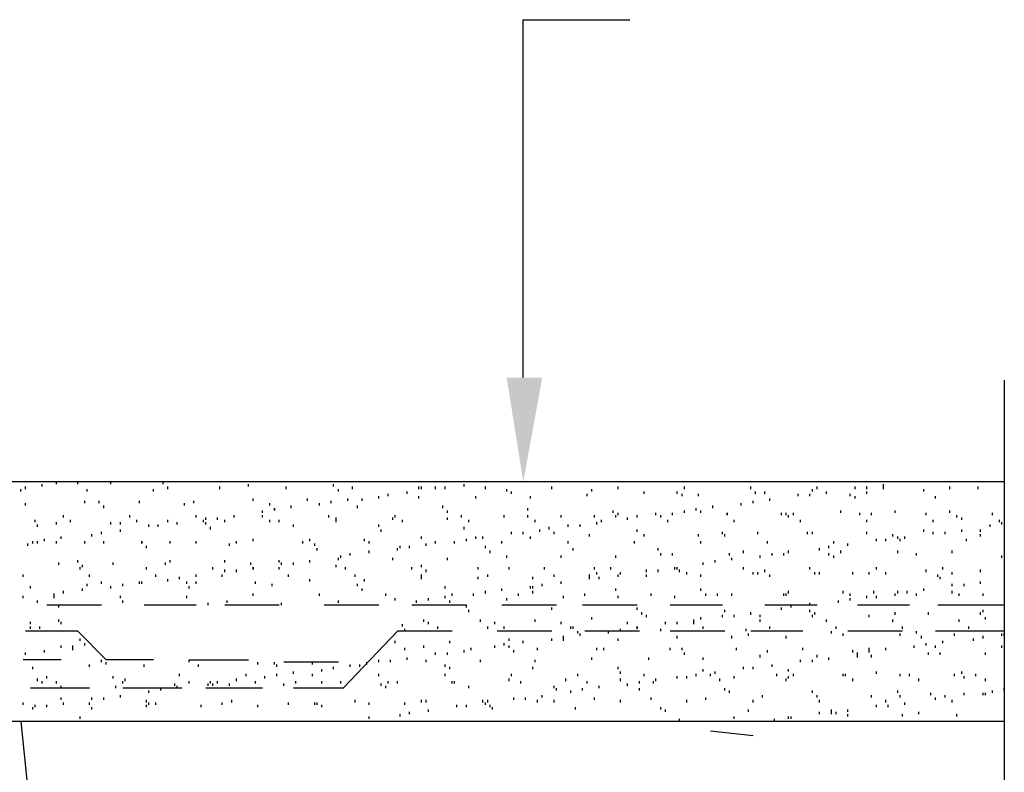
# Model space of a CAD drawing. Header units: millimetres. Extents: x -261 to 187, y -214 to 106.
# Tile 293 of 656: x -130.505 to -129.812, y -151.553 to -151.024. Entities that reach past the tile are written whole.
import ezdxf

# ---------------------------------------------------------------- set-up
doc = ezdxf.new("R2010")
doc.units = ezdxf.units.MM
doc.header["$LTSCALE"] = 0.005
doc.header["$MEASUREMENT"] = 0
doc.layers.add('PDF_Geometry', color=4, linetype='Continuous')
doc.layers.add('PDF_Solid Fills', color=7, linetype='Continuous')

msp = doc.modelspace()

# ---------------------------------------------------------------- linework, layer by layer
at = {"layer": 'PDF_Geometry', "color": 7, "lineweight": 25}
for points in [[(-130.15064, -151.27595), (-130.15064, -151.02428), (-130.07563, -151.02428)], [(-129.81232, -151.27763), (-129.81232, -152.36596)], [(-129.81232, -151.34929), (-130.58565, -151.34929)], [(-130.47898, -151.35097), (-130.47898, -151.34929)], [(-130.46397, -151.35097), (-130.46397, -151.34929)], [(-130.44065, -151.35097), (-130.44065, -151.34929)], [(-130.40399, -151.35097), (-130.40399, -151.34929)], [(-130.50397, -151.35596), (-130.50397, -151.35429)], [(-130.50065, -151.35429), (-130.50065, -151.35261)], [(-130.48899, -151.35261), (-130.48899, -151.35097)], [(-130.4573, -151.35596), (-130.4573, -151.35429)], [(-130.41066, -151.35596), (-130.41066, -151.35429)], [(-130.40064, -151.35429), (-130.40064, -151.35261)], [(-130.36399, -151.35429), (-130.36399, -151.35261)], [(-130.34399, -151.35261), (-130.34399, -151.35097)], [(-130.31732, -151.35429), (-130.31732, -151.35261)], [(-130.28399, -151.35261), (-130.28399, -151.35097)], [(-130.28064, -151.35596), (-130.28064, -151.35429)], [(-130.27065, -151.35429), (-130.27065, -151.35261)], [(-130.23232, -151.35764), (-130.23232, -151.35596)], [(-130.22398, -151.35429), (-130.22398, -151.35261)], [(-130.22231, -151.35429), (-130.22231, -151.35261)], [(-130.21232, -151.35429), (-130.21232, -151.35261)], [(-130.20565, -151.35429), (-130.20565, -151.35261)], [(-130.19232, -151.35261), (-130.19232, -151.35097)], [(-130.17731, -151.35429), (-130.17731, -151.35261)], [(-130.1623, -151.35596), (-130.1623, -151.35429)], [(-130.15898, -151.35764), (-130.15898, -151.35596)], [(-130.13064, -151.35429), (-130.13064, -151.35261)], [(-130.10233, -151.35596), (-130.10233, -151.35429)], [(-130.08397, -151.35429), (-130.08397, -151.35261)], [(-130.06564, -151.35764), (-130.06564, -151.35596)], [(-130.04232, -151.35764), (-130.04232, -151.35596)], [(-130.03733, -151.35429), (-130.03733, -151.35261)], [(-129.99063, -151.35429), (-129.99063, -151.35261)], [(-129.98731, -151.35764), (-129.98731, -151.35596)], [(-129.98064, -151.35764), (-129.98064, -151.35596)], [(-129.94731, -151.35596), (-129.94731, -151.35429)], [(-129.94399, -151.35429), (-129.94399, -151.35261)], [(-129.93729, -151.35764), (-129.93729, -151.35596)], [(-129.91732, -151.35429), (-129.91732, -151.35261)], [(-129.90898, -151.35429), (-129.90898, -151.35261)], [(-129.90898, -151.35764), (-129.90898, -151.35596)], [(-129.89732, -151.35429), (-129.89732, -151.35261), (-129.89732, -151.35097)], [(-129.86898, -151.35596), (-129.86898, -151.35429)], [(-129.85065, -151.35429), (-129.85065, -151.35261)], [(-129.83065, -151.35429), (-129.83065, -151.35261)], [(-130.45898, -151.36427), (-130.45898, -151.36263)], [(-130.44899, -151.36427), (-130.44899, -151.36263)], [(-130.42065, -151.36427), (-130.42065, -151.36263)], [(-130.38232, -151.36427), (-130.38232, -151.36263)], [(-130.34064, -151.36263), (-130.34064, -151.36095)], [(-130.30231, -151.36263), (-130.30231, -151.36095)], [(-130.28566, -151.36427), (-130.28566, -151.36263)], [(-130.27397, -151.36263), (-130.27397, -151.36095)], [(-130.26398, -151.36263), (-130.26398, -151.36095)], [(-130.25232, -151.36095), (-130.25232, -151.35928)], [(-130.24566, -151.35928), (-130.24566, -151.35764)], [(-130.22398, -151.36095), (-130.22398, -151.35928)], [(-130.18398, -151.36095), (-130.18398, -151.35928)], [(-130.14565, -151.36095), (-130.14565, -151.35928)], [(-130.10564, -151.35928), (-130.10564, -151.35764)], [(-130.03897, -151.35928), (-130.03897, -151.35764)], [(-130.02731, -151.35928), (-130.02731, -151.35764)], [(-129.98898, -151.36427), (-129.98898, -151.36263)], [(-129.97733, -151.36263), (-129.97733, -151.36095)], [(-129.95732, -151.35928), (-129.95732, -151.35764)], [(-129.94898, -151.35928), (-129.94898, -151.35764)], [(-129.92064, -151.35928), (-129.92064, -151.35764)], [(-129.91732, -151.36095), (-129.91732, -151.35928)], [(-129.86063, -151.36095), (-129.86063, -151.35928)], [(-130.50065, -151.36595), (-130.50065, -151.36427)], [(-130.44564, -151.36762), (-130.44564, -151.36595)], [(-130.38899, -151.36595), (-130.38899, -151.36427)], [(-130.33397, -151.37094), (-130.33397, -151.3693)], [(-130.32898, -151.36595), (-130.32898, -151.36427)], [(-130.31397, -151.36762), (-130.31397, -151.36595)], [(-130.29397, -151.36595), (-130.29397, -151.36427)], [(-130.2673, -151.36762), (-130.2673, -151.36595)], [(-130.2073, -151.36762), (-130.2073, -151.36595)], [(-130.20398, -151.37094), (-130.20398, -151.3693)], [(-130.14732, -151.3693), (-130.14732, -151.36762)], [(-130.08732, -151.37094), (-130.08732, -151.3693)], [(-130.03733, -151.37094), (-130.03733, -151.3693)], [(-130.02899, -151.3693), (-130.02899, -151.36762)], [(-130.02564, -151.37094), (-130.02564, -151.3693)], [(-130.0173, -151.36762), (-130.0173, -151.36595)], [(-129.99729, -151.36595), (-129.99729, -151.36427)], [(-129.9273, -151.37094), (-129.9273, -151.3693)], [(-129.88898, -151.37094), (-129.88898, -151.3693)], [(-129.85065, -151.37094), (-129.85065, -151.3693)], [(-130.49399, -151.37761), (-130.49399, -151.37596)], [(-130.47898, -151.37928), (-130.47898, -151.37761)], [(-130.47398, -151.37429), (-130.47398, -151.37261)], [(-130.46899, -151.37761), (-130.46899, -151.37596)], [(-130.44065, -151.37928), (-130.44065, -151.37761)], [(-130.43398, -151.37928), (-130.43398, -151.37761)], [(-130.42731, -151.37429), (-130.42731, -151.37261)], [(-130.42232, -151.37761), (-130.42232, -151.37596)], [(-130.40064, -151.37761), (-130.40064, -151.37596)], [(-130.39398, -151.37928), (-130.39398, -151.37761)], [(-130.38064, -151.37429), (-130.38064, -151.37261)], [(-130.37565, -151.37761), (-130.37565, -151.37596)], [(-130.37398, -151.37596), (-130.37398, -151.37429)], [(-130.37398, -151.37928), (-130.37398, -151.37761)], [(-130.36563, -151.37596), (-130.36563, -151.37429)], [(-130.36064, -151.37761), (-130.36064, -151.37596)], [(-130.35397, -151.37429), (-130.35397, -151.37261)], [(-130.33397, -151.37429), (-130.33397, -151.37261)], [(-130.32898, -151.37761), (-130.32898, -151.37596)], [(-130.32231, -151.37761), (-130.32231, -151.37596)], [(-130.2873, -151.37429), (-130.2873, -151.37261)], [(-130.28231, -151.37761), (-130.28231, -151.37596), (-130.28231, -151.37429)], [(-130.24231, -151.37596), (-130.24231, -151.37429)], [(-130.24063, -151.37429), (-130.24063, -151.37261)], [(-130.23564, -151.37761), (-130.23564, -151.37596)], [(-130.20398, -151.37596), (-130.20398, -151.37429)], [(-130.19399, -151.37429), (-130.19399, -151.37261)], [(-130.18897, -151.37761), (-130.18897, -151.37596)], [(-130.16397, -151.37429), (-130.16397, -151.37261)], [(-130.14732, -151.37429), (-130.14732, -151.37261)], [(-130.1423, -151.37761), (-130.1423, -151.37596)], [(-130.12397, -151.37429), (-130.12397, -151.37261)], [(-130.10065, -151.37429), (-130.10065, -151.37261)], [(-130.09898, -151.37928), (-130.09898, -151.37761)], [(-130.09566, -151.37761), (-130.09566, -151.37596)], [(-130.08564, -151.37429), (-130.08564, -151.37261)], [(-130.08397, -151.37261), (-130.08397, -151.37094)], [(-130.0773, -151.37596), (-130.0773, -151.37429)], [(-130.07063, -151.37429), (-130.07063, -151.37261)], [(-130.0573, -151.37261), (-130.0573, -151.37094)], [(-130.05398, -151.37429), (-130.05398, -151.37261)], [(-130.04899, -151.37761), (-130.04899, -151.37596)], [(-130.04564, -151.37261), (-130.04564, -151.37094)], [(-130.00232, -151.37761), (-130.00232, -151.37596)], [(-129.96898, -151.37261), (-129.96898, -151.37094)], [(-129.96563, -151.37261), (-129.96563, -151.37094)], [(-129.96399, -151.37429), (-129.96399, -151.37261)], [(-129.96064, -151.37261), (-129.96064, -151.37094)], [(-129.95565, -151.37761), (-129.95565, -151.37596)], [(-129.91397, -151.37261), (-129.91397, -151.37094)], [(-129.90898, -151.37761), (-129.90898, -151.37596)], [(-129.90563, -151.37261), (-129.90563, -151.37094)], [(-129.8673, -151.37261), (-129.8673, -151.37094)], [(-129.86231, -151.37761), (-129.86231, -151.37596)], [(-129.84566, -151.37429), (-129.84566, -151.37261)], [(-129.84231, -151.37596), (-129.84231, -151.37429)], [(-129.82063, -151.37261), (-129.82063, -151.37094)], [(-129.81564, -151.37761), (-129.81564, -151.37596)], [(-129.814, -151.37928), (-129.814, -151.37761)], [(-130.49231, -151.38096), (-130.49231, -151.37928)], [(-130.44732, -151.38595), (-130.44732, -151.38427)], [(-130.43398, -151.38427), (-130.43398, -151.38263)], [(-130.41398, -151.38096), (-130.41398, -151.37928)], [(-130.40731, -151.38096), (-130.40731, -151.37928)], [(-130.37066, -151.38263), (-130.37066, -151.38096)], [(-130.3123, -151.38096), (-130.3123, -151.37928)], [(-130.25232, -151.38096), (-130.25232, -151.37928)], [(-130.25065, -151.38427), (-130.25065, -151.38263)], [(-130.19232, -151.38263), (-130.19232, -151.38096)], [(-130.15898, -151.38595), (-130.15898, -151.38427)], [(-130.15064, -151.38595), (-130.15064, -151.38427)], [(-130.13898, -151.38427), (-130.13898, -151.38263)], [(-130.13231, -151.38263), (-130.13231, -151.38096)], [(-130.12896, -151.38595), (-130.12896, -151.38427)], [(-130.11898, -151.38096), (-130.11898, -151.37928)], [(-130.11064, -151.38096), (-130.11064, -151.37928)], [(-130.07063, -151.38427), (-130.07063, -151.38263)], [(-130.01063, -151.38595), (-130.01063, -151.38427)], [(-129.98564, -151.38595), (-129.98564, -151.38427)], [(-129.95066, -151.38595), (-129.95066, -151.38427)], [(-129.94731, -151.38595), (-129.94731, -151.38427)], [(-129.90898, -151.38595), (-129.90898, -151.38427)], [(-129.86898, -151.38427), (-129.86898, -151.38263)], [(-129.86231, -151.38595), (-129.86231, -151.38427)], [(-129.85397, -151.38595), (-129.85397, -151.38427)], [(-129.84231, -151.38427), (-129.84231, -151.38263)], [(-129.82897, -151.38427), (-129.82897, -151.38263)], [(-129.8223, -151.38096), (-129.8223, -151.37928)], [(-130.49566, -151.39261), (-130.49566, -151.39094)], [(-130.49231, -151.39261), (-130.49231, -151.39094)], [(-130.48732, -151.39094), (-130.48732, -151.3893)], [(-130.47898, -151.39261), (-130.47898, -151.39094)], [(-130.47566, -151.3893), (-130.47566, -151.38762)], [(-130.45898, -151.39261), (-130.45898, -151.39094)], [(-130.45398, -151.38762), (-130.45398, -151.38595)], [(-130.44564, -151.39261), (-130.44564, -151.39094)], [(-130.39897, -151.39261), (-130.39897, -151.39094)], [(-130.38064, -151.39261), (-130.38064, -151.39094)], [(-130.3523, -151.39261), (-130.3523, -151.39094)], [(-130.34064, -151.39094), (-130.34064, -151.3893)], [(-130.30563, -151.39261), (-130.30563, -151.39094)], [(-130.30064, -151.39094), (-130.30064, -151.3893)], [(-130.26231, -151.39094), (-130.26231, -151.3893)], [(-130.25899, -151.39261), (-130.25899, -151.39094)], [(-130.22231, -151.3893), (-130.22231, -151.38762)], [(-130.21232, -151.39261), (-130.21232, -151.39094)], [(-130.19899, -151.39261), (-130.19899, -151.39094)], [(-130.19064, -151.39094), (-130.19064, -151.3893)], [(-130.18398, -151.3893), (-130.18398, -151.38762)], [(-130.17898, -151.3893), (-130.17898, -151.38762)], [(-130.16565, -151.39261), (-130.16565, -151.39094)], [(-130.14565, -151.3893), (-130.14565, -151.38762)], [(-130.11898, -151.39261), (-130.11898, -151.39094)], [(-130.10397, -151.38762), (-130.10397, -151.38595)], [(-130.07231, -151.39261), (-130.07231, -151.39094)], [(-130.06564, -151.38762), (-130.06564, -151.38595)], [(-130.02731, -151.38762), (-130.02731, -151.38595)], [(-130.02564, -151.39261), (-130.02564, -151.39094)], [(-130.00899, -151.38762), (-130.00899, -151.38595)], [(-129.97897, -151.39261), (-129.97897, -151.39094)], [(-129.9323, -151.39261), (-129.9323, -151.39094)], [(-129.90231, -151.39094), (-129.90231, -151.3893)], [(-129.89564, -151.39094), (-129.89564, -151.3893)], [(-129.89065, -151.38762), (-129.89065, -151.38595)], [(-129.8873, -151.3893), (-129.8873, -151.38762)], [(-129.88566, -151.39094), (-129.88566, -151.3893)], [(-129.88231, -151.3893), (-129.88231, -151.38762)], [(-129.83899, -151.39094), (-129.83899, -151.3893)], [(-129.82897, -151.38762), (-129.82897, -151.38595)], [(-130.49898, -151.39429), (-130.49898, -151.39261)], [(-130.41565, -151.39593), (-130.41565, -151.39429)], [(-130.35732, -151.39429), (-130.35732, -151.39261)], [(-130.29732, -151.39429), (-130.29732, -151.39261)], [(-130.29565, -151.39761), (-130.29565, -151.39593)], [(-130.25899, -151.39928), (-130.25899, -151.39761)], [(-130.23899, -151.39761), (-130.23899, -151.39593)], [(-130.23731, -151.39593), (-130.23731, -151.39429)], [(-130.23065, -151.39593), (-130.23065, -151.39429)], [(-130.21899, -151.39429), (-130.21899, -151.39261)], [(-130.17731, -151.39593), (-130.17731, -151.39429)], [(-130.17399, -151.39928), (-130.17399, -151.39761)], [(-130.11566, -151.39761), (-130.11566, -151.39593)], [(-130.05566, -151.39761), (-130.05566, -151.39593)], [(-129.99565, -151.39928), (-129.99565, -151.39761)], [(-129.96399, -151.39928), (-129.96399, -151.39761)], [(-129.94231, -151.39761), (-129.94231, -151.39593)], [(-129.93565, -151.39593), (-129.93565, -151.39429)], [(-129.9273, -151.39928), (-129.9273, -151.39761)], [(-129.92231, -151.39429), (-129.92231, -151.39261)], [(-129.8873, -151.39928), (-129.8873, -151.39761)], [(-129.84897, -151.39928), (-129.84897, -151.39761)], [(-130.46397, -151.40595), (-130.46397, -151.40427)], [(-130.39897, -151.40595), (-130.39897, -151.40427)], [(-130.36064, -151.40595), (-130.36064, -151.40427)], [(-130.32231, -151.40595), (-130.32231, -151.40427)], [(-130.30064, -151.40595), (-130.30064, -151.40427)], [(-130.28064, -151.40427), (-130.28064, -151.4026)], [(-130.27899, -151.4026), (-130.27899, -151.40096)], [(-130.27233, -151.40096), (-130.27233, -151.39928)], [(-130.24231, -151.40427), (-130.24231, -151.4026)], [(-130.20398, -151.40427), (-130.20398, -151.4026)], [(-130.1623, -151.4026), (-130.1623, -151.40096)], [(-130.12397, -151.4026), (-130.12397, -151.40096)], [(-130.08564, -151.4026), (-130.08564, -151.40096)], [(-130.05398, -151.40096), (-130.05398, -151.39928)], [(-130.04564, -151.40096), (-130.04564, -151.39928)], [(-130.01565, -151.40595), (-130.01565, -151.40427)], [(-130.00564, -151.40096), (-130.00564, -151.39928)], [(-130.00396, -151.40427), (-130.00396, -151.4026)], [(-129.98399, -151.4026), (-129.98399, -151.40096)], [(-129.97565, -151.40096), (-129.97565, -151.39928)], [(-129.96731, -151.40096), (-129.96731, -151.39928)], [(-129.93565, -151.40096), (-129.93565, -151.39928)], [(-129.9323, -151.4026), (-129.9323, -151.40096)], [(-129.87397, -151.40096), (-129.87397, -151.39928)], [(-129.814, -151.4026), (-129.814, -151.40096)], [(-130.47733, -151.40762), (-130.47733, -151.40595)], [(-130.46229, -151.41094), (-130.46229, -151.40927)], [(-130.46065, -151.40927), (-130.46065, -151.40762)], [(-130.43897, -151.40762), (-130.43897, -151.40595)], [(-130.41565, -151.41094), (-130.41565, -151.40927)], [(-130.40232, -151.40762), (-130.40232, -151.40595)], [(-130.36898, -151.41094), (-130.36898, -151.40927)], [(-130.36064, -151.41262), (-130.36064, -151.41094)], [(-130.3523, -151.41262), (-130.3523, -151.41094)], [(-130.34231, -151.40762), (-130.34231, -151.40595)], [(-130.32231, -151.41094), (-130.32231, -151.40927)], [(-130.32064, -151.40762), (-130.32064, -151.40595)], [(-130.3123, -151.40762), (-130.3123, -151.40595)], [(-130.28231, -151.40927), (-130.28231, -151.40762)], [(-130.27564, -151.41094), (-130.27564, -151.40927)], [(-130.22897, -151.41094), (-130.22897, -151.40927)], [(-130.22231, -151.40927), (-130.22231, -151.40762)], [(-130.21899, -151.41262), (-130.21899, -151.41094)], [(-130.1823, -151.41094), (-130.1823, -151.40927)], [(-130.16062, -151.41094), (-130.16062, -151.40927)], [(-130.13563, -151.41094), (-130.13563, -151.40927)], [(-130.10065, -151.41094), (-130.10065, -151.40927)], [(-130.08896, -151.41094), (-130.08896, -151.40927)], [(-130.06397, -151.41262), (-130.06397, -151.41094)], [(-130.05566, -151.41262), (-130.05566, -151.41094)], [(-130.04397, -151.41094), (-130.04397, -151.40927)], [(-130.04232, -151.41094), (-130.04232, -151.40927)], [(-130.04065, -151.41262), (-130.04065, -151.41094)], [(-130.024, -151.40762), (-130.024, -151.40595)], [(-129.99565, -151.41094), (-129.99565, -151.40927)], [(-129.98064, -151.41262), (-129.98064, -151.41094)], [(-129.94898, -151.41094), (-129.94898, -151.40927)], [(-129.90231, -151.41094), (-129.90231, -151.40927)], [(-129.8673, -151.41262), (-129.8673, -151.41094)], [(-129.85564, -151.41094), (-129.85564, -151.40927)], [(-129.82897, -151.41262), (-129.82897, -151.41094)], [(-130.50233, -151.41593), (-130.50233, -151.41429)], [(-130.45563, -151.41593), (-130.45563, -151.41429)], [(-130.44732, -151.42096), (-130.44732, -151.41928)], [(-130.42065, -151.42096), (-130.42065, -151.41928)], [(-130.41897, -151.42096), (-130.41897, -151.41928)], [(-130.40899, -151.41593), (-130.40899, -151.41429)], [(-130.40064, -151.41928), (-130.40064, -151.41761)], [(-130.3923, -151.41761), (-130.3923, -151.41593)], [(-130.38731, -151.42096), (-130.38731, -151.41928)], [(-130.38064, -151.41593), (-130.38064, -151.41429)], [(-130.38064, -151.42096), (-130.38064, -151.41928)], [(-130.36232, -151.41593), (-130.36232, -151.41429)], [(-130.339, -151.42096), (-130.339, -151.41928)], [(-130.31565, -151.41593), (-130.31565, -151.41429)], [(-130.30064, -151.41928), (-130.30064, -151.41761)], [(-130.26898, -151.41593), (-130.26898, -151.41429)], [(-130.26231, -151.41928), (-130.26231, -151.41761)], [(-130.22231, -151.41761), (-130.22231, -151.41593), (-130.22231, -151.41429)], [(-130.1823, -151.41761), (-130.1823, -151.41593)], [(-130.17563, -151.41593), (-130.17563, -151.41429)], [(-130.14397, -151.41761), (-130.14397, -151.41593)], [(-130.12896, -151.41593), (-130.12896, -151.41429)], [(-130.12397, -151.42096), (-130.12397, -151.41928)], [(-130.10397, -151.41761), (-130.10397, -151.41593), (-130.10397, -151.41429)], [(-130.09898, -151.41429), (-130.09898, -151.41262)], [(-130.0973, -151.41761), (-130.0973, -151.41593)], [(-130.08397, -151.41593), (-130.08397, -151.41429)], [(-130.08229, -151.41429), (-130.08229, -151.41262)], [(-130.06397, -151.41593), (-130.06397, -151.41429)], [(-130.03566, -151.41429), (-130.03566, -151.41262)], [(-130.02564, -151.41593), (-130.02564, -151.41429)], [(-129.98898, -151.41429), (-129.98898, -151.41262)], [(-129.98564, -151.41429), (-129.98564, -151.41262)], [(-129.97733, -151.41593), (-129.97733, -151.41429)], [(-129.94563, -151.41429), (-129.94563, -151.41262)], [(-129.94231, -151.41429), (-129.94231, -151.41262)], [(-129.91896, -151.41429), (-129.91896, -151.41262)], [(-129.9073, -151.41429), (-129.9073, -151.41262)], [(-129.89564, -151.41429), (-129.89564, -151.41262)], [(-129.85896, -151.41593), (-129.85896, -151.41429)], [(-129.85732, -151.41761), (-129.85732, -151.41593)], [(-129.84897, -151.41429), (-129.84897, -151.41262)], [(-129.82897, -151.42096), (-129.82897, -151.41928)], [(-130.4973, -151.42428), (-130.4973, -151.42263)], [(-130.47398, -151.42763), (-130.47398, -151.42595)], [(-130.46065, -151.42595), (-130.46065, -151.42428)], [(-130.4573, -151.42263), (-130.4573, -151.42096)], [(-130.44065, -151.42428), (-130.44065, -151.42263)], [(-130.43231, -151.42263), (-130.43231, -151.42096)], [(-130.38564, -151.42428), (-130.38564, -151.42263)], [(-130.32731, -151.42263), (-130.32731, -151.42096)], [(-130.2673, -151.42263), (-130.2673, -151.42096)], [(-130.26398, -151.42595), (-130.26398, -151.42428)], [(-130.20565, -151.42428), (-130.20565, -151.42263)], [(-130.17731, -151.42763), (-130.17731, -151.42595)], [(-130.16565, -151.42595), (-130.16565, -151.42428)], [(-130.14565, -151.42428), (-130.14565, -151.42263)], [(-130.14397, -151.42428), (-130.14397, -151.42263)], [(-130.14397, -151.42763), (-130.14397, -151.42595)], [(-130.13731, -151.42263), (-130.13731, -151.42096)], [(-130.08564, -151.42595), (-130.08564, -151.42428)], [(-130.02564, -151.42595), (-130.02564, -151.42428)], [(-129.96399, -151.42763), (-129.96399, -151.42595)], [(-129.92563, -151.42763), (-129.92563, -151.42595)], [(-129.90399, -151.42763), (-129.90399, -151.42595)], [(-129.8873, -151.42763), (-129.8873, -151.42595)], [(-129.88064, -151.42763), (-129.88064, -151.42595)], [(-129.86898, -151.42595), (-129.86898, -151.42428)], [(-129.84897, -151.42263), (-129.84897, -151.42096)], [(-129.84897, -151.42763), (-129.84897, -151.42595)], [(-129.84063, -151.42263), (-129.84063, -151.42096)], [(-130.50233, -151.43094), (-130.50233, -151.4293)], [(-130.49231, -151.43429), (-130.49231, -151.43262)], [(-130.48065, -151.43094), (-130.48065, -151.4293), (-130.48065, -151.42763)], [(-130.43398, -151.43094), (-130.43398, -151.4293)], [(-130.43231, -151.43429), (-130.43231, -151.43262)], [(-130.38731, -151.43094), (-130.38731, -151.4293)], [(-130.35897, -151.43429), (-130.35897, -151.43262)], [(-130.34064, -151.4293), (-130.34064, -151.42763)], [(-130.29397, -151.4293), (-130.29397, -151.42763)], [(-130.28064, -151.43429), (-130.28064, -151.43262)], [(-130.2473, -151.4293), (-130.2473, -151.42763)], [(-130.24063, -151.43262), (-130.24063, -151.43094)], [(-130.22566, -151.43429), (-130.22566, -151.43262)], [(-130.21731, -151.43262), (-130.21731, -151.43094)], [(-130.20565, -151.43094), (-130.20565, -151.4293)], [(-130.2023, -151.43429), (-130.2023, -151.43262)], [(-130.20066, -151.4293), (-130.20066, -151.42763)], [(-130.18565, -151.4293), (-130.18565, -151.42763)], [(-130.1623, -151.43262), (-130.1623, -151.43094)], [(-130.15396, -151.4293), (-130.15396, -151.42763)], [(-130.12233, -151.43094), (-130.12233, -151.4293)], [(-130.10732, -151.4293), (-130.10732, -151.42763)], [(-130.08397, -151.43094), (-130.08397, -151.4293)], [(-130.06065, -151.4293), (-130.06065, -151.42763)], [(-130.04397, -151.43094), (-130.04397, -151.4293)], [(-130.02232, -151.4293), (-130.02232, -151.42763)], [(-130.01398, -151.4293), (-130.01398, -151.42763)], [(-130.00396, -151.4293), (-130.00396, -151.42763)], [(-129.96731, -151.4293), (-129.96731, -151.42763)], [(-129.96563, -151.4293), (-129.96563, -151.42763)], [(-129.92898, -151.43429), (-129.92898, -151.43262)], [(-129.92064, -151.4293), (-129.92064, -151.42763)], [(-129.92064, -151.43262), (-129.92064, -151.43094)], [(-129.90898, -151.43094), (-129.90898, -151.4293)], [(-129.90231, -151.43094), (-129.90231, -151.4293)], [(-129.88898, -151.4293), (-129.88898, -151.42763)], [(-129.87397, -151.4293), (-129.87397, -151.42763)], [(-129.84398, -151.4293), (-129.84398, -151.42763)], [(-129.8273, -151.4293), (-129.8273, -151.42763)], [(-130.44732, -151.43597), (-130.48564, -151.43597)], [(-130.47733, -151.43761), (-130.47733, -151.43597)], [(-130.38064, -151.43597), (-130.41733, -151.43597)], [(-130.3723, -151.43597), (-130.3723, -151.43429)], [(-130.32231, -151.43597), (-130.36064, -151.43597)], [(-130.32064, -151.43597), (-130.32064, -151.43429)], [(-130.25232, -151.43597), (-130.29065, -151.43597)], [(-130.19064, -151.43761), (-130.19064, -151.43597), (-130.22897, -151.43597)], [(-130.18897, -151.44096), (-130.18897, -151.43929)], [(-130.12732, -151.43597), (-130.16565, -151.43597)], [(-130.13064, -151.43929), (-130.13064, -151.43761)], [(-130.07063, -151.43597), (-130.10899, -151.43597)], [(-130.07063, -151.43929), (-130.07063, -151.43761)], [(-130.01063, -151.43597), (-130.04732, -151.43597)], [(-130.00899, -151.44096), (-130.00899, -151.43929)], [(-129.94399, -151.43597), (-129.98064, -151.43597)], [(-129.96898, -151.43929), (-129.96898, -151.43761)], [(-129.96232, -151.43761), (-129.96232, -151.43597)], [(-129.94898, -151.43597), (-129.94898, -151.43429)], [(-129.94898, -151.44096), (-129.94898, -151.43929)], [(-129.87899, -151.43597), (-129.91565, -151.43597)], [(-129.81232, -151.43597), (-129.85896, -151.43597)], [(-129.8273, -151.44096), (-129.8273, -151.43929)], [(-130.47733, -151.44763), (-130.47733, -151.44595)], [(-130.22063, -151.44763), (-130.22063, -151.44595)], [(-130.18066, -151.44763), (-130.18066, -151.44595)], [(-130.1423, -151.44763), (-130.1423, -151.44595)], [(-130.10233, -151.44595), (-130.10233, -151.44428)], [(-130.06732, -151.44263), (-130.06732, -151.44096)], [(-130.06397, -151.44428), (-130.06397, -151.44263)], [(-130.03066, -151.44927), (-130.03066, -151.44763), (-130.03066, -151.44595)], [(-130.02564, -151.44595), (-130.02564, -151.44428)], [(-130.01063, -151.44428), (-130.01063, -151.44263)], [(-130.00232, -151.44428), (-130.00232, -151.44263)], [(-129.99063, -151.44263), (-129.99063, -151.44096)], [(-129.98399, -151.44428), (-129.98399, -151.44263)], [(-129.98399, -151.44763), (-129.98399, -151.44595)], [(-129.94731, -151.44428), (-129.94731, -151.44263)], [(-129.94563, -151.44263), (-129.94563, -151.44096)], [(-129.93729, -151.44763), (-129.93729, -151.44595)], [(-129.9073, -151.44428), (-129.9073, -151.44263)], [(-129.89065, -151.44763), (-129.89065, -151.44595)], [(-129.88898, -151.44263), (-129.88898, -151.44096)], [(-129.86563, -151.44263), (-129.86563, -151.44096)], [(-129.84398, -151.44763), (-129.84398, -151.44595)], [(-129.82897, -151.44263), (-129.82897, -151.44096)], [(-129.82565, -151.44595), (-129.82565, -151.44428)], [(-130.4973, -151.44927), (-130.4973, -151.44763)], [(-130.4973, -151.45262), (-130.4973, -151.45094)], [(-130.49064, -151.45262), (-130.49064, -151.45094)], [(-130.47566, -151.44927), (-130.47566, -151.44763)], [(-130.23564, -151.45094), (-130.23564, -151.44927)], [(-130.23396, -151.45429), (-130.23396, -151.45262)], [(-130.21731, -151.44927), (-130.21731, -151.44763)], [(-130.21065, -151.45262), (-130.21065, -151.45094)], [(-130.17563, -151.45262), (-130.17563, -151.45094)], [(-130.17064, -151.44927), (-130.17064, -151.44763)], [(-130.16397, -151.45262), (-130.16397, -151.45094)], [(-130.12397, -151.44927), (-130.12397, -151.44763)], [(-130.1173, -151.45262), (-130.1173, -151.45094)], [(-130.11566, -151.45262), (-130.11566, -151.45094)], [(-130.08229, -151.45429), (-130.08229, -151.45262)], [(-130.0773, -151.44927), (-130.0773, -151.44763)], [(-130.05398, -151.45429), (-130.05398, -151.45262)], [(-130.05063, -151.44927), (-130.05063, -151.44763)], [(-130.04232, -151.44927), (-130.04232, -151.44763)], [(-130.024, -151.45262), (-130.024, -151.45094)], [(-129.99398, -151.45429), (-129.99398, -151.45262)], [(-129.97733, -151.45262), (-129.97733, -151.45094)], [(-129.93062, -151.45262), (-129.93062, -151.45094)], [(-129.88398, -151.45262), (-129.88398, -151.45094)], [(-129.83731, -151.45262), (-129.83731, -151.45094)], [(-130.41066, -151.47426), (-130.44397, -151.47426), (-130.46397, -151.45429), (-130.50065, -151.45429)], [(-130.46229, -151.46096), (-130.46229, -151.45929)], [(-130.20066, -151.45429), (-130.23899, -151.45429), (-130.27732, -151.4943), (-130.3123, -151.4943)], [(-130.13064, -151.45429), (-130.16897, -151.45429)], [(-130.16062, -151.46096), (-130.16062, -151.45929)], [(-130.13064, -151.46096), (-130.13064, -151.45929)], [(-130.12233, -151.46096), (-130.12233, -151.45929), (-130.12233, -151.45761)], [(-130.11231, -151.45594), (-130.11231, -151.45429)], [(-130.11064, -151.45761), (-130.11064, -151.45594)], [(-130.06896, -151.45429), (-130.10732, -151.45429)], [(-130.09064, -151.45594), (-130.09064, -151.45429)], [(-130.08397, -151.46096), (-130.08397, -151.45929)], [(-130.00899, -151.45429), (-130.04732, -151.45429)], [(-130.04232, -151.45929), (-130.04232, -151.45761)], [(-130.00396, -151.45929), (-130.00396, -151.45761)], [(-129.9923, -151.45761), (-129.9923, -151.45594)], [(-129.95397, -151.45429), (-129.99063, -151.45429)], [(-129.96563, -151.45929), (-129.96563, -151.45761)], [(-129.93397, -151.45594), (-129.93397, -151.45429)], [(-129.92563, -151.45761), (-129.92563, -151.45594)], [(-129.88398, -151.45429), (-129.92231, -151.45429)], [(-129.88566, -151.45761), (-129.88566, -151.45594)], [(-129.87397, -151.45594), (-129.87397, -151.45429)], [(-129.87065, -151.45929), (-129.87065, -151.45761)], [(-129.81232, -151.45429), (-129.86063, -151.45429)], [(-129.8473, -151.45761), (-129.8473, -151.45594)], [(-129.83396, -151.46096), (-129.83396, -151.45929)], [(-129.8273, -151.45929), (-129.8273, -151.45761)], [(-129.814, -151.45761), (-129.814, -151.45594)], [(-129.81232, -151.45761), (-129.81232, -151.45594)], [(-130.48732, -151.46927), (-130.48732, -151.46763)], [(-130.47566, -151.46595), (-130.47566, -151.46428)], [(-130.46732, -151.46763), (-130.46732, -151.46595), (-130.46732, -151.46428)], [(-130.45898, -151.46428), (-130.45898, -151.4626)], [(-130.24063, -151.4626), (-130.24063, -151.46096)], [(-130.23396, -151.46763), (-130.23396, -151.46595)], [(-130.22063, -151.46595), (-130.22063, -151.46428)], [(-130.2023, -151.4626), (-130.2023, -151.46096)], [(-130.19232, -151.46927), (-130.19232, -151.46763)], [(-130.18733, -151.46763), (-130.18733, -151.46595)], [(-130.17064, -151.46595), (-130.17064, -151.46428)], [(-130.16397, -151.46428), (-130.16397, -151.4626)], [(-130.16062, -151.46595), (-130.16062, -151.46428)], [(-130.15731, -151.46927), (-130.15731, -151.46763)], [(-130.15064, -151.4626), (-130.15064, -151.46096)], [(-130.14066, -151.46763), (-130.14066, -151.46595)], [(-130.09898, -151.46763), (-130.09898, -151.46595)], [(-130.09399, -151.46763), (-130.09399, -151.46595)], [(-130.04732, -151.46763), (-130.04732, -151.46595)], [(-130.03897, -151.46763), (-130.03897, -151.46595)], [(-130.00064, -151.46763), (-130.00064, -151.46595)], [(-129.97897, -151.46927), (-129.97897, -151.46763)], [(-129.95397, -151.46763), (-129.95397, -151.46595)], [(-129.91896, -151.46927), (-129.91896, -151.46763)], [(-129.9073, -151.46927), (-129.9073, -151.46763), (-129.9073, -151.46595)], [(-129.89564, -151.46763), (-129.89564, -151.46595)], [(-129.87564, -151.46595), (-129.87564, -151.46428)], [(-129.8673, -151.46428), (-129.8673, -151.4626)], [(-129.86063, -151.46595), (-129.86063, -151.46428)], [(-129.85564, -151.4626), (-129.85564, -151.46096)], [(-129.814, -151.46595), (-129.814, -151.46428)], [(-130.47566, -151.47426), (-130.50233, -151.47426)], [(-130.50065, -151.47095), (-130.50065, -151.46927)], [(-130.44732, -151.47594), (-130.44732, -151.47426)], [(-130.38564, -151.47594), (-130.38564, -151.47426), (-130.34399, -151.47426)], [(-130.25232, -151.47594), (-130.25232, -151.47426)], [(-130.24398, -151.47594), (-130.24398, -151.47426)], [(-130.23232, -151.47426), (-130.23232, -151.47262)], [(-130.21899, -151.47594), (-130.21899, -151.47426)], [(-130.21232, -151.47095), (-130.21232, -151.46927)], [(-130.20398, -151.47095), (-130.20398, -151.46927)], [(-130.18066, -151.47594), (-130.18066, -151.47426)], [(-130.1423, -151.47594), (-130.1423, -151.47426)], [(-130.10233, -151.47426), (-130.10233, -151.47262)], [(-130.06232, -151.47426), (-130.06232, -151.47262)], [(-130.03733, -151.47095), (-130.03733, -151.46927)], [(-130.024, -151.47426), (-130.024, -151.47262)], [(-129.98399, -151.47262), (-129.98399, -151.47095)], [(-129.95565, -151.47594), (-129.95565, -151.47426)], [(-129.94731, -151.47594), (-129.94731, -151.47426)], [(-129.94399, -151.47262), (-129.94399, -151.47095)], [(-129.93565, -151.47426), (-129.93565, -151.47262)], [(-129.91565, -151.47262), (-129.91565, -151.47095), (-129.91565, -151.46927)], [(-129.90563, -151.47262), (-129.90563, -151.47095)], [(-129.86563, -151.47095), (-129.86563, -151.46927)], [(-129.85732, -151.47095), (-129.85732, -151.46927)], [(-129.82565, -151.47095), (-129.82565, -151.46927)], [(-130.49566, -151.48093), (-130.49566, -151.47929)], [(-130.45563, -151.47929), (-130.45563, -151.47761)], [(-130.44397, -151.47761), (-130.44397, -151.47594)], [(-130.41733, -151.47929), (-130.41733, -151.47761)], [(-130.37897, -151.47929), (-130.37897, -151.47761)], [(-130.33732, -151.47761), (-130.33732, -151.47594)], [(-130.32566, -151.47761), (-130.32566, -151.47594)], [(-130.32399, -151.47929), (-130.32399, -151.47761)], [(-130.28064, -151.47594), (-130.31896, -151.47594)], [(-130.29896, -151.47761), (-130.29896, -151.47594)], [(-130.2923, -151.48261), (-130.2923, -151.48093)], [(-130.28399, -151.48093), (-130.28399, -151.47929)], [(-130.27233, -151.47929), (-130.27233, -151.47761)], [(-130.26566, -151.47929), (-130.26566, -151.47761)], [(-130.26067, -151.47761), (-130.26067, -151.47594)], [(-130.20565, -151.47929), (-130.20565, -151.47761)], [(-130.2023, -151.48093), (-130.2023, -151.47929)], [(-130.14397, -151.48093), (-130.14397, -151.47929)], [(-130.08397, -151.48093), (-130.08397, -151.47929)], [(-130.024, -151.48261), (-130.024, -151.48093)], [(-129.99565, -151.48093), (-129.99565, -151.47929)], [(-129.98898, -151.48093), (-129.98898, -151.47929)], [(-129.97565, -151.47929), (-129.97565, -151.47761)], [(-129.96399, -151.48261), (-129.96399, -151.48093)], [(-130.49231, -151.48927), (-130.49231, -151.4876)], [(-130.48564, -151.4876), (-130.48564, -151.48596)], [(-130.43897, -151.4876), (-130.43897, -151.48596)], [(-130.43063, -151.48927), (-130.43063, -151.4876)], [(-130.3923, -151.48596), (-130.3923, -151.48428)], [(-130.3523, -151.48927), (-130.3523, -151.4876)], [(-130.34563, -151.48596), (-130.34563, -151.48428)], [(-130.33233, -151.4876), (-130.33233, -151.48596)], [(-130.32399, -151.48596), (-130.32399, -151.48428)], [(-130.3123, -151.48428), (-130.3123, -151.48261)], [(-130.29896, -151.48596), (-130.29896, -151.48428)], [(-130.25232, -151.48596), (-130.25232, -151.48428)], [(-130.20565, -151.48596), (-130.20565, -151.48428)], [(-130.16062, -151.48927), (-130.16062, -151.4876)], [(-130.15898, -151.48596), (-130.15898, -151.48428)], [(-130.12065, -151.48927), (-130.12065, -151.4876)], [(-130.11231, -151.48596), (-130.11231, -151.48428)], [(-130.08229, -151.48428), (-130.08229, -151.48261)], [(-130.08229, -151.48927), (-130.08229, -151.4876)], [(-130.06564, -151.48596), (-130.06564, -151.48428)], [(-130.0573, -151.48927), (-130.0573, -151.4876)], [(-130.04232, -151.4876), (-130.04232, -151.48596)], [(-130.03566, -151.4876), (-130.03566, -151.48596)], [(-130.02899, -151.48596), (-130.02899, -151.48428)], [(-130.01897, -151.48596), (-130.01897, -151.48428)], [(-130.01565, -151.48428), (-130.01565, -151.48261)], [(-130.0123, -151.48927), (-130.0123, -151.4876)], [(-130.00232, -151.4876), (-130.00232, -151.48596)], [(-129.9723, -151.48596), (-129.9723, -151.48428)], [(-129.96563, -151.48927), (-129.96563, -151.4876)], [(-129.96399, -151.4876), (-129.96399, -151.48596)], [(-129.96064, -151.48596), (-129.96064, -151.48428)], [(-129.92563, -151.48596), (-129.92563, -151.48428)], [(-129.92399, -151.48596), (-129.92399, -151.48428)], [(-129.91896, -151.48927), (-129.91896, -151.4876)], [(-129.90231, -151.48428), (-129.90231, -151.48261)], [(-129.88566, -151.48596), (-129.88566, -151.48428)], [(-129.87899, -151.48596), (-129.87899, -151.48428)], [(-129.87232, -151.48927), (-129.87232, -151.4876)], [(-129.8473, -151.48596), (-129.8473, -151.48428)], [(-129.84231, -151.48428), (-129.84231, -151.48261)], [(-129.84063, -151.4876), (-129.84063, -151.48596)], [(-129.83232, -151.48596), (-129.83232, -151.48428)], [(-129.82565, -151.48927), (-129.82565, -151.4876)], [(-130.45563, -151.4943), (-130.4973, -151.4943)], [(-130.48899, -151.49095), (-130.48899, -151.48927)], [(-130.47898, -151.49095), (-130.47898, -151.48927)], [(-130.47566, -151.4943), (-130.47566, -151.49262)], [(-130.4373, -151.4943), (-130.4373, -151.49262)], [(-130.43231, -151.49095), (-130.43231, -151.48927)], [(-130.39063, -151.4943), (-130.43231, -151.4943)], [(-130.40564, -151.49594), (-130.40564, -151.4943)], [(-130.39565, -151.49262), (-130.39565, -151.49095)], [(-130.39398, -151.4943), (-130.39398, -151.49262)], [(-130.38564, -151.49095), (-130.38564, -151.48927)], [(-130.33397, -151.4943), (-130.37398, -151.4943)], [(-130.3723, -151.49262), (-130.3723, -151.49095)], [(-130.37066, -151.49095), (-130.37066, -151.48927)], [(-130.36898, -151.49262), (-130.36898, -151.49095)], [(-130.36563, -151.49095), (-130.36563, -151.48927)], [(-130.35732, -151.49262), (-130.35732, -151.49095)], [(-130.339, -151.49095), (-130.339, -151.48927)], [(-130.31896, -151.49262), (-130.31896, -151.49095)], [(-130.31065, -151.49095), (-130.31065, -151.48927)], [(-130.2923, -151.49095), (-130.2923, -151.48927)], [(-130.27899, -151.49095), (-130.27899, -151.48927)], [(-130.25065, -151.49262), (-130.25065, -151.49095)], [(-130.2473, -151.4943), (-130.2473, -151.49262)], [(-130.24566, -151.49095), (-130.24566, -151.48927)], [(-130.23899, -151.49095), (-130.23899, -151.48927)], [(-130.20066, -151.49095), (-130.20066, -151.48927)], [(-130.19899, -151.49095), (-130.19899, -151.48927)], [(-130.18897, -151.4943), (-130.18897, -151.49262)], [(-130.15232, -151.49095), (-130.15232, -151.48927)], [(-130.12896, -151.4943), (-130.12896, -151.49262)], [(-130.12732, -151.49594), (-130.12732, -151.4943)], [(-130.10899, -151.49594), (-130.10899, -151.4943)], [(-130.10564, -151.49095), (-130.10564, -151.48927)], [(-130.0973, -151.4943), (-130.0973, -151.49262)], [(-130.0773, -151.49262), (-130.0773, -151.49095)], [(-130.06896, -151.49095), (-130.06896, -151.48927)], [(-130.06896, -151.49594), (-130.06896, -151.4943)], [(-130.05898, -151.49095), (-130.05898, -151.48927)], [(-130.00899, -151.49594), (-130.00899, -151.4943)], [(-129.81232, -151.49594), (-129.81232, -151.4943)], [(-130.47566, -151.50261), (-130.47566, -151.50097)], [(-130.45398, -151.50261), (-130.45398, -151.50097)], [(-130.44564, -151.50261), (-130.44564, -151.50097)], [(-130.43398, -151.50097), (-130.43398, -151.49929)], [(-130.41398, -151.49762), (-130.41398, -151.49594)], [(-130.15731, -151.50261), (-130.15731, -151.50097)], [(-130.14897, -151.50261), (-130.14897, -151.50097)], [(-130.13731, -151.50097), (-130.13731, -151.49929)], [(-130.1173, -151.49762), (-130.1173, -151.49594)], [(-130.10065, -151.50261), (-130.10065, -151.50097)], [(-130.06065, -151.50261), (-130.06065, -151.50097)], [(-130.02232, -151.50261), (-130.02232, -151.50097)], [(-130.00564, -151.49762), (-130.00564, -151.49594)], [(-129.98232, -151.50097), (-129.98232, -151.49929)], [(-129.94731, -151.49762), (-129.94731, -151.49594)], [(-129.94399, -151.50097), (-129.94399, -151.49929)], [(-129.90563, -151.50097), (-129.90563, -151.49929)], [(-129.8873, -151.49762), (-129.8873, -151.49594)], [(-129.88566, -151.50097), (-129.88566, -151.49929)], [(-129.86398, -151.49929), (-129.86398, -151.49762)], [(-129.86063, -151.50261), (-129.86063, -151.50097)], [(-129.85397, -151.50097), (-129.85397, -151.49929)], [(-129.84063, -151.49929), (-129.84063, -151.49762)], [(-129.8273, -151.49929), (-129.8273, -151.49762)], [(-129.82565, -151.49929), (-129.82565, -151.49762)], [(-129.82063, -151.49762), (-129.82063, -151.49594)], [(-130.50233, -151.50596), (-130.50233, -151.50428)], [(-130.49566, -151.50928), (-130.49566, -151.50763)], [(-130.49399, -151.50763), (-130.49399, -151.50596)], [(-130.48564, -151.50763), (-130.48564, -151.50596)], [(-130.47398, -151.50596), (-130.47398, -151.50428)], [(-130.45563, -151.50596), (-130.45563, -151.50428)], [(-130.45398, -151.50928), (-130.45398, -151.50763)], [(-130.41565, -151.50428), (-130.41565, -151.50261)], [(-130.41565, -151.50763), (-130.41565, -151.50596)], [(-130.41398, -151.50596), (-130.41398, -151.50428)], [(-130.40899, -151.50596), (-130.40899, -151.50428)], [(-130.37729, -151.50763), (-130.37729, -151.50596)], [(-130.36232, -151.50596), (-130.36232, -151.50428)], [(-130.35565, -151.50428), (-130.35565, -151.50261)], [(-130.33732, -151.50763), (-130.33732, -151.50596)], [(-130.31565, -151.50596), (-130.31565, -151.50428)], [(-130.29732, -151.50596), (-130.29732, -151.50428)], [(-130.29565, -151.50596), (-130.29565, -151.50428)], [(-130.2923, -151.50763), (-130.2923, -151.50596)], [(-130.26898, -151.50428), (-130.26898, -151.50261)], [(-130.25899, -151.50596), (-130.25899, -151.50428)], [(-130.23396, -151.50596), (-130.23396, -151.50428)], [(-130.22231, -151.50428), (-130.22231, -151.50261)], [(-130.21899, -151.50428), (-130.21899, -151.50261)], [(-130.21731, -151.51095), (-130.21731, -151.50928)], [(-130.19731, -151.50763), (-130.19731, -151.50596)], [(-130.19064, -151.50763), (-130.19064, -151.50596)], [(-130.17898, -151.50428), (-130.17898, -151.50261)], [(-130.17731, -151.50596), (-130.17731, -151.50428)], [(-130.17563, -151.50428), (-130.17563, -151.50261)], [(-130.17399, -151.50763), (-130.17399, -151.50596)], [(-130.17232, -151.50928), (-130.17232, -151.50763)], [(-130.14066, -151.50428), (-130.14066, -151.50261)], [(-130.12896, -151.50428), (-130.12896, -151.50261)], [(-130.11399, -151.50928), (-130.11399, -151.50763)], [(-130.08229, -151.50428), (-130.08229, -151.50261)], [(-130.05398, -151.50928), (-130.05398, -151.50763)], [(-130.05063, -151.51095), (-130.05063, -151.50928)], [(-130.03566, -151.50428), (-130.03566, -151.50261)], [(-129.9923, -151.51095), (-129.9923, -151.50928)], [(-129.98898, -151.50428), (-129.98898, -151.50261)], [(-129.94231, -151.50428), (-129.94231, -151.50261)], [(-129.93397, -151.51262), (-129.93397, -151.51095), (-129.93397, -151.50928)], [(-129.92231, -151.51095), (-129.92231, -151.50928)], [(-129.90231, -151.50763), (-129.90231, -151.50596)], [(-129.89564, -151.50428), (-129.89564, -151.50261)], [(-129.89397, -151.50763), (-129.89397, -151.50596)], [(-129.88231, -151.50596), (-129.88231, -151.50428)], [(-129.84897, -151.50428), (-129.84897, -151.50261)], [(-130.46229, -151.51594), (-130.46229, -151.5143)], [(-130.25899, -151.51594), (-130.25899, -151.5143)], [(-130.23731, -151.5143), (-130.23731, -151.51262)], [(-130.23065, -151.51262), (-130.23065, -151.51095)], [(-130.04065, -151.51762), (-130.04065, -151.51594)], [(-130.00232, -151.51594), (-130.00232, -151.5143)], [(-129.97398, -151.51762), (-129.97398, -151.51594)], [(-129.96399, -151.51594), (-129.96399, -151.5143)], [(-129.96232, -151.51594), (-129.96232, -151.5143)], [(-129.94231, -151.51262), (-129.94231, -151.51095)], [(-129.93062, -151.51262), (-129.93062, -151.51095)], [(-129.92231, -151.5143), (-129.92231, -151.51262)], [(-129.88398, -151.5143), (-129.88398, -151.51262)], [(-129.87232, -151.51262), (-129.87232, -151.51095)], [(-129.84566, -151.5143), (-129.84566, -151.51262)], [(-129.81232, -151.51762), (-130.69565, -151.51762)], [(-130.50397, -151.51762), (-130.49898, -151.56596)], [(-130.01897, -151.52428), (-129.98898, -151.52763)]]:
    msp.add_lwpolyline(points, dxfattribs=at)
for points in [[(-130.32566, -151.36762), (-130.32566, -151.3693)], [(-130.00731, -151.37094), (-130.00731, -151.37261)], [(-130.41897, -151.39094), (-130.41897, -151.39261)], [(-130.34064, -151.40927), (-130.34064, -151.41094)], [(-130.07063, -151.45094), (-130.07063, -151.45262)]]:
    msp.add_lwpolyline(points, close=True, dxfattribs=at)
at = {"layer": 'PDF_Solid Fills', "color": 7, "lineweight": 25, "transparency": 33554559}
msp.add_solid([(-130.13731, -151.27595), (-130.15064, -151.34929), (-130.1623, -151.27595)], dxfattribs=at)

doc.saveas('drawing.dxf')
